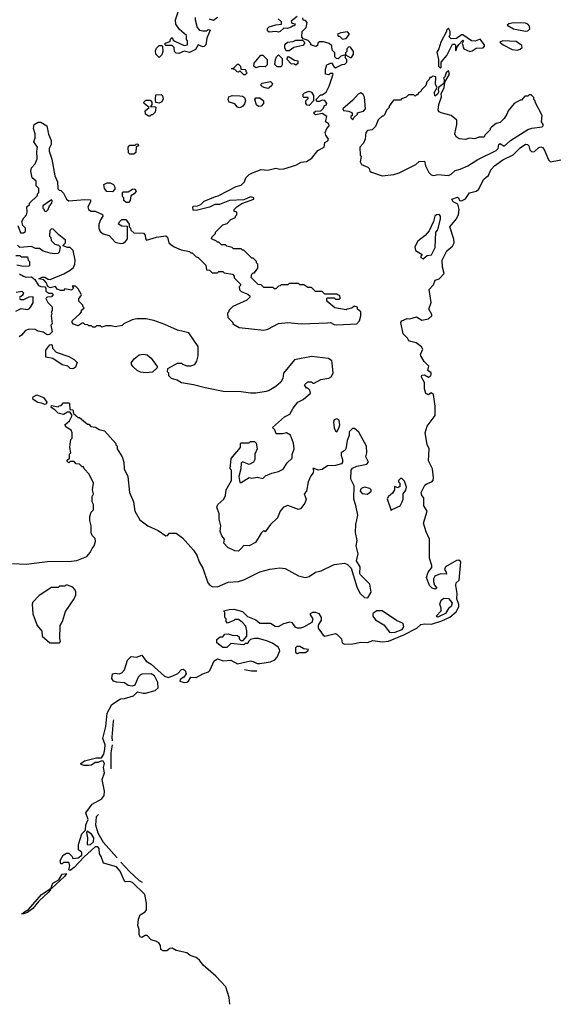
# Model space of a CAD drawing. Extents: x 2348354 to 2479840, y 460476 to 613653.
# Tile 283 of 305: x 2461985 to 2466006, y 566193 to 573605. Entities that reach past the tile are written whole.
import ezdxf

# ---------------------------------------------------------------- set-up
doc = ezdxf.new("R2010")
doc.units = 0

msp = doc.modelspace()

# ---------------------------------------------------------------- linework, layer by layer
at = {"layer": '0CON05XD'}
for points in [[(2463308.3, 573621.7), (2463307.5, 573605), (2463323.3, 573545), (2463340, 573525), (2463365, 573520), (2463395, 573520), (2463405, 573530), (2463420, 573525), (2463396.2, 573465), (2463387.5, 573415), (2463375, 573402), (2463365, 573401.2), (2463330, 573415), (2463309.3, 573380.7), (2463265, 573357.5), (2463225, 573367.5), (2463185, 573350), (2463165, 573352.5), (2463152.5, 573365), (2463150, 573395), (2463135, 573410), (2463085, 573410), (2463080, 573415), (2463081.7, 573428.3), (2463118.3, 573441.7), (2463121.7, 573458.3), (2463135, 573470), (2463141.7, 573451.7), (2463153, 573443), (2463225, 573410), (2463250, 573415), (2463250, 573445), (2463242.5, 573455), (2463242.5, 573485), (2463190, 573530), (2463160.5, 573570.5), (2463158, 573605), (2463180, 573665)], [(2463475, 573622.5), (2463445, 573600), (2463415, 573610)], [(2464075, 573630), (2464030, 573595), (2464035, 573580), (2464060, 573575), (2464055, 573560), (2464045, 573560), (2464031.7, 573548.3), (2464001.7, 573538.3), (2463975, 573540), (2463947.5, 573515), (2463935, 573511.2), (2463915, 573516), (2463865, 573511.2), (2463851.7, 573521.7), (2463852, 573538), (2463865, 573551.2), (2463915, 573567.5), (2463958.3, 573571.7), (2463958.3, 573588.3), (2463931.7, 573611.7)], [(2464217, 573403), (2464180, 573415), (2464180, 573425), (2464158.3, 573448.3), (2464121.7, 573461.7), (2464110, 573475), (2464113, 573517), (2464143.3, 573545), (2464150, 573585), (2464138.3, 573598.3), (2464121.7, 573601.7), (2464118.3, 573618.3)], [(2465795, 573517.9), (2465815, 573520.5), (2465829.4, 573535), (2465826.7, 573556.7), (2465815, 573571.2), (2465795, 573580), (2465705, 573582.5), (2465670, 573575), (2465657.5, 573565), (2465705, 573535.6), (2465795, 573517.9)], [(2464418.3, 573458.3), (2464445, 573463.3), (2464470, 573495), (2464455, 573512.5), (2464405, 573506.7), (2464380, 573495), (2464385, 573480), (2464395, 573480), (2464418.3, 573458.3)], [(2465155, 573240), (2465160, 573245), (2465160, 573285), (2465203.6, 573336.4), (2465245, 573420), (2465261.7, 573421.7), (2465270, 573415), (2465270, 573375), (2465275, 573370), (2465280, 573395), (2465293, 573417), (2465325, 573450), (2465330, 573445), (2465320, 573425), (2465332.5, 573385), (2465375.9, 573365.9), (2465395, 573370), (2465425, 573391.2), (2465477, 573393), (2465487.5, 573405), (2465486.1, 573416.1), (2465455, 573457.5), (2465416.7, 573443.3), (2465390, 573445), (2465325, 573490), (2465315, 573490), (2465277, 573463), (2465235, 573460), (2465220, 573475), (2465227.5, 573492.5), (2465227.5, 573515), (2465215, 573540), (2465200, 573525), (2465200, 573515), (2465157.5, 573435), (2465142.5, 573385), (2465128.3, 573361.7), (2465140, 573305), (2465140, 573255), (2465155, 573240)], [(2461970, 572055), (2461991.7, 572001.7), (2462015, 572000), (2462028.3, 572011.7), (2462030, 572035), (2462010, 572055), (2462002.5, 572085), (2462017, 572113), (2462037.5, 572135), (2462042.5, 572155), (2462040, 572195), (2462060, 572215), (2462060, 572225), (2462118.3, 572281.7), (2462120, 572295), (2462130, 572305), (2462130, 572335), (2462110, 572355), (2462108.3, 572388.3), (2462080, 572415), (2462070, 572465), (2462075, 572490), (2462100.7, 572519.3), (2462117, 572557), (2462113.3, 572615), (2462120, 572645), (2462092.5, 572685), (2462102.5, 572715), (2462102.5, 572745), (2462090, 572785), (2462093.6, 572816.4), (2462125, 572832.5), (2462145, 572832.5), (2462190, 572805), (2462203, 572743), (2462222.5, 572695), (2462222.5, 572665), (2462207.5, 572635), (2462207.5, 572615), (2462226.7, 572555), (2462250.7, 572430.7), (2462270, 572385), (2462271.7, 572331.7), (2462281.7, 572321.7), (2462295, 572320), (2462315, 572300), (2462337.5, 572255), (2462355, 572242.5), (2462475, 572252.5), (2462518.3, 572248.3), (2462517.5, 572235), (2462497.5, 572195), (2462502.5, 572175), (2462523, 572163), (2462555, 572162.5), (2462609.3, 572139.3), (2462612.5, 572125), (2462595, 572097.5), (2462582.5, 572065), (2462582.5, 572035), (2462591.7, 572011.7), (2462614.1, 571994.1), (2462660.5, 571980.5), (2462705, 571930), (2462745, 571921.2), (2462765, 571923.8), (2462783.3, 571935), (2462796.7, 571955), (2462798.3, 572048.3), (2462755, 572050), (2462730, 572065), (2462735, 572080), (2462755, 572100), (2462785, 572100), (2462810, 572065), (2462810, 572045), (2462820, 572035), (2462821.7, 572021.7), (2462845, 572000), (2462917, 571997), (2462931.7, 571981.7), (2462932.5, 571955), (2462940, 571945), (2463015, 571968.8), (2463087, 571977), (2463098.3, 571968.3), (2463110, 571925), (2463123, 571913), (2463150, 571895), (2463203, 571873), (2463265, 571860), (2463275, 571850), (2463285, 571850), (2463315, 571820), (2463330, 571815), (2463388.3, 571758.3), (2463391.7, 571721.7), (2463415, 571720), (2463435, 571700), (2463475, 571700), (2463485, 571710), (2463515, 571710), (2463525, 571700), (2463588.3, 571688.3), (2463600, 571675), (2463601.7, 571661.7), (2463650, 571615), (2463650, 571605), (2463640, 571595), (2463641.7, 571571.7), (2463655, 571560), (2463705, 571540), (2463720, 571525), (2463720, 571515), (2463697, 571493), (2463590, 571445), (2463560, 571415), (2463560, 571405), (2463550, 571395), (2463553, 571363), (2463590, 571325), (2463590, 571315), (2463638.3, 571288.3), (2463825, 571268.8), (2463855.9, 571274.1), (2463935, 571317.5), (2464005, 571326.7), (2464105, 571316.2), (2464303.6, 571323.6), (2464326.4, 571326.4), (2464355, 571310), (2464375, 571306.7), (2464525, 571316.7), (2464545, 571337.5), (2464556.1, 571376.1), (2464556.7, 571405), (2464530, 571425), (2464530, 571440), (2464505, 571447.5), (2464487, 571433), (2464453, 571427), (2464445, 571420), (2464360, 571435), (2464300, 571485), (2464300, 571505), (2464305, 571510), (2464355, 571510), (2464365, 571500), (2464395, 571500), (2464400, 571505), (2464398.3, 571528.3), (2464385, 571530), (2464375, 571540), (2464285, 571540), (2464265, 571560), (2464215, 571560), (2464185, 571590), (2464155, 571590), (2464125, 571610), (2464095, 571610), (2464085, 571620), (2464015, 571620), (2464005, 571610), (2463955, 571610), (2463948.3, 571601.7), (2463935, 571600), (2463915, 571580), (2463905, 571580), (2463895, 571590), (2463825, 571590), (2463805, 571610), (2463781.7, 571611.7), (2463730, 571665), (2463735, 571690), (2463745, 571700), (2463755, 571700), (2463780, 571735), (2463780, 571765), (2463770, 571775), (2463770, 571785), (2463745, 571810), (2463735, 571810), (2463675, 571870), (2463665, 571870), (2463655, 571880), (2463595, 571880), (2463585, 571890), (2463545, 571900), (2463535, 571910), (2463505, 571910), (2463485, 571930), (2463475, 571930), (2463468.3, 571938.3), (2463430, 571955), (2463431.7, 571968.3), (2463460, 571995), (2463460, 572005), (2463515, 572060), (2463548.3, 572071.7), (2463575, 572100), (2463610, 572115), (2463610, 572125), (2463620, 572135), (2463620, 572155), (2463601.7, 572161.7), (2463600, 572175), (2463620, 572195), (2463659.3, 572220.7), (2463750, 572255), (2463750, 572265), (2463725, 572272.5), (2463675, 572250), (2463565, 572243.3), (2463490, 572215), (2463455, 572213.3), (2463415, 572193.8), (2463315, 572167.5), (2463291.7, 572171.7), (2463290, 572195), (2463295, 572200), (2463325, 572202.5), (2463350, 572215), (2463375, 572240), (2463460, 572275), (2463481.7, 572278.3), (2463615, 572350), (2463655, 572360), (2463680, 572385), (2463690, 572415), (2463715, 572440), (2463738.3, 572451.7), (2463805, 572476.7), (2463855, 572472.5), (2463915, 572487.5), (2463945, 572480), (2463975, 572482.5), (2464065, 572510), (2464105, 572532.5), (2464145, 572536.7), (2464186.4, 572563.6), (2464230.7, 572619.3), (2464280, 572645), (2464285, 572680), (2464306.4, 572693.6), (2464312.5, 572705), (2464292.5, 572735), (2464287.5, 572755), (2464300, 572785), (2464317.5, 572805), (2464315, 572820), (2464290, 572835), (2464300, 572875), (2464265, 572900), (2464215, 572890), (2464200, 572905), (2464213, 572917), (2464255, 572920), (2464275, 572940), (2464281.7, 572958.3), (2464296.4, 572963.6), (2464300, 572975), (2464285, 572997.5), (2464265, 573000), (2464245, 572990), (2464225, 572990), (2464220, 573005), (2464251.7, 573038.3), (2464265, 573040), (2464295, 573060), (2464317.5, 573105), (2464347.5, 573195), (2464345, 573200), (2464325, 573200), (2464315, 573190), (2464290, 573195), (2464288.3, 573231.7), (2464300, 573265), (2464335, 573280), (2464351.7, 573251.7), (2464365, 573242.5), (2464415, 573267.5), (2464435, 573270), (2464450, 573285), (2464450, 573305), (2464440, 573315), (2464440, 573340), (2464405, 573330), (2464385, 573310), (2464371.7, 573311.7), (2464360, 573325), (2464360, 573355), (2464340, 573375), (2464337, 573407), (2464317, 573427), (2464275, 573437.5), (2464245, 573437.5), (2464231.7, 573428.3), (2464228.3, 573411.7), (2464217, 573403)], [(2463035, 573320), (2463010, 573345), (2463008.3, 573371.7), (2463015, 573390), (2463035, 573410), (2463055, 573410), (2463060, 573405), (2463062.5, 573365), (2463055, 573340), (2463035, 573320)], [(2464015, 573370), (2463991.7, 573371.7), (2463982.5, 573392.5), (2463983, 573417), (2464003, 573437), (2464045, 573440), (2464065, 573450), (2464115, 573450), (2464128.3, 573438.3), (2464130, 573425), (2464118.3, 573411.7), (2464050, 573395), (2464015, 573370)], [(2464485, 573320), (2464500, 573345), (2464500, 573365), (2464478.3, 573398.3), (2464465, 573400), (2464450, 573385), (2464450, 573365), (2464440, 573355), (2464440, 573340), (2464475, 573320), (2464485, 573320)], [(2465734.1, 573375.9), (2465755, 573382), (2465771.2, 573395), (2465769.7, 573409.7), (2465725, 573440.4), (2465625, 573445.6), (2465602.5, 573435), (2465627.5, 573415), (2465695, 573380), (2465734.1, 573375.9)], [(2463765, 573242.5), (2463750, 573255), (2463751.7, 573278.3), (2463801.7, 573338.3), (2463818.3, 573338.3), (2463850, 573305), (2463850, 573265), (2463835, 573250), (2463795, 573252.5), (2463765, 573242.5)], [(2463955, 573250), (2463925, 573250), (2463908.3, 573268.3), (2463912.5, 573305), (2463920, 573325), (2463935, 573340), (2463961.7, 573311.7), (2463962.5, 573265), (2463955, 573250)], [(2464065, 573262.5), (2464055, 573270), (2464031.7, 573271.7), (2464000, 573305), (2464000, 573315), (2464011.7, 573328.3), (2464055, 573300), (2464080, 573295), (2464080, 573275), (2464065, 573262.5)], [(2463685, 573190), (2463675, 573190), (2463645, 573220), (2463635, 573210), (2463623, 573213), (2463605, 573230), (2463580, 573235), (2463598.3, 573241.7), (2463625, 573270), (2463635, 573270), (2463650, 573255), (2463651.7, 573231.7), (2463685, 573230), (2463690, 573225), (2463690, 573215), (2463700, 573205), (2463685, 573190)], [(2464715, 572430), (2464805, 572440), (2464845, 572453.3), (2464970, 572515), (2464995, 572537.5), (2465035, 572540), (2465042.5, 572505), (2465066.7, 572455), (2465085, 572436.7), (2465105, 572431.2), (2465135, 572438.8), (2465215, 572432), (2465235, 572441.2), (2465265, 572470), (2465305, 572480), (2465362.5, 572505), (2465437.3, 572552.7), (2465575, 572621.4), (2465590.8, 572635), (2465594.4, 572665), (2465605, 572674), (2465635, 572652), (2465684.4, 572695.6), (2465815, 572778.8), (2465845, 572788.8), (2465921.7, 572798.3), (2465930, 572805), (2465930, 572815), (2465917.5, 572835), (2465922.5, 572885), (2465870, 572985), (2465870, 572995), (2465860, 573005), (2465858.3, 573018.3), (2465838.3, 573038.3), (2465825, 573040), (2465815, 573030), (2465791.7, 573028.3), (2465765, 573000), (2465755, 573000), (2465710, 572975), (2465665, 572920), (2465656.7, 572893.3), (2465635, 572860), (2465605, 572830), (2465575, 572822.5), (2465540, 572795), (2465530, 572785), (2465530, 572775), (2465490, 572735), (2465485, 572720), (2465445, 572720), (2465415, 572707.5), (2465375, 572712.5), (2465345, 572702.5), (2465297.5, 572707.5), (2465273.6, 572723.6), (2465262.5, 572745), (2465280, 572815), (2465278.3, 572848.3), (2465235, 572883.3), (2465160, 572905), (2465145, 572912.5), (2465138.8, 572925), (2465143, 572967), (2465163.6, 573023.6), (2465160.7, 573049.3), (2465182.5, 573092.5), (2465187.5, 573135), (2465222.5, 573195), (2465215, 573220), (2465197.5, 573205), (2465187.5, 573175), (2465177.5, 573165), (2465182.5, 573155), (2465180, 573125), (2465140, 573095), (2465137.5, 573075), (2465142.5, 573065), (2465132.5, 573045), (2465115, 573030), (2465107.5, 573055), (2465130, 573095), (2465118.3, 573118.3), (2465120, 573175), (2465095, 573180), (2465085, 573170), (2465075, 573170), (2465070, 573155), (2465053, 573137), (2465045, 573110), (2465010, 573075), (2465006.4, 573063.6), (2464990, 573055), (2464985, 573040), (2464975, 573040), (2464965, 573030), (2464955, 573040), (2464915, 573040), (2464897, 573023), (2464861.7, 573008.3), (2464855, 573000), (2464801.7, 572998.3), (2464770, 572955), (2464770, 572945), (2464750, 572925), (2464735, 572890), (2464725, 572880), (2464715, 572880), (2464685, 572850), (2464665, 572800), (2464640, 572775), (2464605, 572770), (2464593, 572757), (2464587.5, 572705), (2464576.7, 572675), (2464547.5, 572645), (2464550, 572585), (2464557.5, 572575), (2464550, 572535), (2464560, 572515), (2464607.5, 572495), (2464617.5, 572485), (2464622.5, 572465), (2464635, 572456.7), (2464715, 572430)], [(2463855, 573087.5), (2463835, 573092.5), (2463815, 573100), (2463800, 573115), (2463812.5, 573127.5), (2463875, 573140), (2463890, 573125), (2463885, 573110), (2463865, 573092.5), (2463855, 573087.5)], [(2463035, 572977.5), (2463011.7, 572981.7), (2463007.5, 573005), (2463011.7, 573038.3), (2463051.7, 573041.7), (2463060.7, 573030.7), (2463065, 573010), (2463055, 572987.5), (2463045, 572982.5), (2463035, 572977.5)], [(2463645, 572942.2), (2463625, 572947.1), (2463605, 572971.4), (2463563.7, 572983.7), (2463555.6, 573005), (2463562, 573025), (2463585, 573033.3), (2463645, 573031.1), (2463665, 573028.5), (2463679.1, 573019.1), (2463685.6, 572995), (2463678.9, 572971.1), (2463666.2, 572953.8), (2463645, 572942.2)], [(2464165, 572960), (2464151.7, 572961.7), (2464140, 572975), (2464140, 572995), (2464158.3, 573011.7), (2464158.3, 573018.3), (2464125, 573020), (2464120, 573025), (2464120, 573045), (2464130, 573055), (2464165, 573066.7), (2464185, 573060), (2464200, 573035), (2464200, 572995), (2464165, 572960)], [(2464495, 572850), (2464501.7, 572868.3), (2464530, 572895), (2464530, 572905), (2464575, 572916.7), (2464590, 572935), (2464582.7, 573022.7), (2464572.5, 573042.5), (2464555, 573053.8), (2464535, 573043.8), (2464495, 573000), (2464420, 572935), (2464425, 572922.5), (2464465, 572917.5), (2464490, 572905), (2464490, 572885), (2464480, 572875), (2464480, 572865), (2464495, 572850)], [(2462965, 572880), (2462955, 572880), (2462932.5, 572895), (2462931.7, 572918.3), (2462960, 572945), (2462923, 572973), (2462920, 572985), (2462935, 573000), (2462968.3, 572998.3), (2462980, 572985), (2462980, 572965), (2462971.7, 572951.7), (2463005, 572950), (2463010, 572945), (2463005, 572910), (2462985, 572890), (2462975, 572890), (2462965, 572880)], [(2463785, 572952.5), (2463770, 572965), (2463758, 573005), (2463765, 573016.7), (2463795, 573017.5), (2463823.3, 572995), (2463823.3, 572975), (2463805, 572953.8), (2463785, 572952.5)], [(2462845, 572593.3), (2462815, 572593.3), (2462803.9, 572603.9), (2462803.6, 572646.4), (2462815, 572660), (2462855, 572660), (2462861.7, 572668.3), (2462875, 572670), (2462880, 572655), (2462861.7, 572648.3), (2462860, 572605), (2462845, 572593.3)], [(2463140, 568665), (2463176.1, 568683.9), (2463205, 568712.5), (2463217, 568717), (2463232.5, 568705), (2463239.3, 568680.7), (2463222.5, 568655), (2463195, 568637.5), (2463192.5, 568625), (2463224.7, 568614.7), (2463245, 568617.8), (2463257.1, 568625), (2463274.1, 568655.9), (2463315, 568654.1), (2463365, 568681.2), (2463406.9, 568695), (2463417.7, 568705), (2463450.3, 568779.7), (2463475, 568793.8), (2463518.3, 568778.3), (2463575, 568784.5), (2463625, 568755.3), (2463725, 568778.1), (2463745, 568774.6), (2463775, 568757.9), (2463795, 568758.1), (2463875, 568770.4), (2463907.5, 568785), (2463924.4, 568805), (2463946.2, 568855), (2463943.9, 568863.9), (2463931.7, 568881.7), (2463890.7, 568910.7), (2463845, 568930), (2463785, 568946.7), (2463755, 568947.5), (2463725, 568940), (2463710, 568925), (2463705, 568910), (2463685, 568910), (2463675, 568900), (2463575, 568910), (2463545, 568880), (2463515, 568880), (2463470, 568915), (2463471.7, 568938.3), (2463495, 568960), (2463515, 568960), (2463531.7, 568978.3), (2463555, 568982.5), (2463585, 568972.5), (2463625, 568970), (2463638.3, 568958.3), (2463640, 568945), (2463651.7, 568931.7), (2463668.3, 568931.7), (2463697, 568963), (2463696.7, 569005), (2463688.3, 569038.3), (2463660.7, 569070.7), (2463635, 569090), (2463605, 569090), (2463598.3, 569081.7), (2463551.7, 569061.7), (2463540, 569075), (2463540, 569095), (2463530, 569105), (2463530, 569145), (2463520, 569155), (2463564.1, 569165.9), (2463597.7, 569167.7), (2463665, 569150), (2463702.5, 569112.5), (2463765, 569088.1), (2463795, 569063.3), (2463875, 569062.5), (2463910.5, 569040.5), (2463935, 569036.2), (2463975, 569059.2), (2464023, 569073), (2464035, 569067.5), (2464057.5, 569035), (2464075, 569026.7), (2464103.6, 569026.4), (2464125, 569033.3), (2464189.5, 569070.5), (2464196.2, 569095), (2464177.5, 569125), (2464177.5, 569135), (2464194.4, 569145.6), (2464215, 569145.6), (2464238.6, 569135), (2464256.9, 569105), (2464257.5, 569085), (2464235, 569047.5), (2464234.1, 569024.1), (2464270.7, 568970.7), (2464285, 568964), (2464365, 568983.3), (2464375, 568980), (2464410, 568945), (2464414.2, 568915), (2464433.4, 568903.4), (2464495, 568905.8), (2464555, 568919.1), (2464605, 568917.4), (2464645, 568930.4), (2464715, 568922.5), (2464765, 568927.2), (2464879.6, 568975), (2464976.4, 569025), (2465008.3, 569051.7), (2465035, 569056.9), (2465088, 569055), (2465165, 569080.4), (2465225, 569108.5), (2465275, 569148.1), (2465292.9, 569185), (2465293.1, 569203.1), (2465279.6, 569245), (2465280.6, 569285), (2465270.3, 569345), (2465274.6, 569365.4), (2465295.8, 569385), (2465310, 569525), (2465295, 569537.3), (2465276.1, 569533.9), (2465194.5, 569485.5), (2465186, 569465), (2465198.8, 569445), (2465200, 569430), (2465155, 569432.9), (2465114.2, 569415.8), (2465103.6, 569396.4), (2465103.3, 569375), (2465109.3, 569349.3), (2465127.5, 569325), (2465115, 569317.5), (2465092.5, 569325), (2465074, 569345), (2465049.2, 569405), (2465062.9, 569445), (2465089.4, 569480.6), (2465090.8, 569495), (2465072.1, 569552.1), (2465071.9, 569695), (2465048.9, 569748.9), (2465028.9, 569815), (2465056, 569905), (2465030.8, 569945), (2465030, 570005), (2465015, 570023.3), (2465010, 570045), (2465038.3, 570101.7), (2465055, 570114), (2465090, 570125), (2465100.5, 570139.5), (2465102.2, 570155), (2465094.4, 570225), (2465065.4, 570285), (2465069.2, 570375), (2465055, 570407.5), (2465040.9, 570495), (2465054.6, 570545), (2465115.6, 570625), (2465116.4, 570695), (2465103.9, 570783.9), (2465085, 570796.2), (2465065, 570781.2), (2465045, 570791.2), (2465036, 570825), (2465036.2, 570875), (2465013.3, 570915), (2465015, 570930), (2465035, 570932.5), (2465065, 570913.3), (2465083.3, 570925), (2465086.2, 570935), (2465085, 570947.5), (2465060, 570965), (2465067.5, 570997.5), (2465031.7, 571031.7), (2465008, 571075), (2465006.2, 571085), (2465023.3, 571125), (2465011.7, 571141.7), (2464971.2, 571171.2), (2464931.7, 571181.7), (2464918.3, 571188.3), (2464907.5, 571207.5), (2464875, 571240), (2464857.5, 571325), (2464865, 571337.5), (2464903.6, 571356.4), (2464925, 571353.8), (2464975, 571368), (2465015, 571344), (2465065, 571352), (2465090, 571375), (2465090, 571385), (2465066.7, 571425), (2465085.8, 571475), (2465070, 571575), (2465102.1, 571607.9), (2465115, 571643.3), (2465145.8, 571654.2), (2465182.5, 571695), (2465171.2, 571741.2), (2465169.2, 571795), (2465203.1, 571865), (2465245, 571900), (2465258.5, 571925), (2465255, 571953.3), (2465225.5, 572045), (2465277.5, 572105), (2465292.3, 572137.7), (2465297.5, 572175), (2465286.4, 572216.4), (2465251.2, 572235), (2465240, 572255), (2465285, 572268.8), (2465292.5, 572265), (2465300, 572245), (2465315, 572241.2), (2465345, 572255.8), (2465375, 572302.5), (2465425.5, 572314.5), (2465442.6, 572327.4), (2465483.3, 572405), (2465499.3, 572419.3), (2465517.1, 572432.9), (2465535.5, 572474.5), (2465562.9, 572505), (2465625, 572551.2), (2465703.2, 572586.8), (2465755, 572640), (2465795, 572666.9), (2465812.5, 572665), (2465822.5, 572655), (2465830, 572625), (2465845, 572610), (2465865, 572612.5), (2465896.1, 572643.9), (2465912.7, 572647.3), (2465925, 572642.5), (2465937.6, 572627.6), (2465969.6, 572549.6), (2465985, 572534.3), (2466115, 572560.9)], [(2462685, 572310), (2462641.7, 572311.7), (2462623, 572333), (2462620, 572365), (2462645, 572376.7), (2462666.4, 572376.4), (2462692.5, 572365), (2462702.5, 572345), (2462701.7, 572328.3), (2462685, 572310)], [(2462788.3, 572228.3), (2462770, 572245), (2462770, 572265), (2462760, 572275), (2462760, 572305), (2462765, 572310), (2462801.7, 572308.3), (2462835, 572330), (2462851.7, 572331.7), (2462862.5, 572315), (2462846.4, 572293.6), (2462821.7, 572278.3), (2462817.5, 572245), (2462805, 572230), (2462788.3, 572228.3)], [(2462185, 572160), (2462200, 572175), (2462210, 572205), (2462227.5, 572225), (2462230, 572245), (2462225, 572250), (2462160, 572205), (2462160, 572185), (2462170, 572175), (2462170, 572165), (2462185, 572160)], [(2465025, 571804.4), (2465055, 571830), (2465086.7, 571835), (2465115, 571890), (2465120, 572005), (2465136.4, 572023.6), (2465156, 572105), (2465156.2, 572125), (2465145, 572137.5), (2465125, 572136.7), (2465113.9, 572126.1), (2465102.5, 572085), (2465070, 572015), (2465039.3, 571980.7), (2464985, 571937.5), (2464962.5, 571895), (2464967, 571867), (2465018.3, 571838.3), (2465007.5, 571825), (2465008.8, 571815), (2465025, 571804.4)], [(2464045, 570680), (2464080, 570725), (2464120, 570745), (2464177, 570793), (2464170, 570815), (2464155, 570830), (2464145, 570830), (2464130, 570855), (2464155, 570880), (2464185, 570880), (2464195, 570870), (2464205, 570870), (2464255, 570897.5), (2464315, 570907.5), (2464333, 570917), (2464346.2, 570943.8), (2464340.7, 571020.7), (2464335.8, 571035.8), (2464312.5, 571055), (2464185, 571070), (2464056.4, 571043.6), (2463972.5, 570945), (2463967.5, 570905), (2463953, 570877), (2463915, 570842.5), (2463865, 570813.3), (2463843, 570807), (2463765, 570793.3), (2463725, 570793.3), (2463653, 570803), (2463517, 570807), (2463383.6, 570833.6), (2463295, 570857.5), (2463205, 570872.5), (2463171.7, 570891.7), (2463130, 570905), (2463110, 570925), (2463110, 570945), (2463100, 570955), (2463101.7, 570978.3), (2463175, 571020), (2463205, 571020), (2463211.7, 571011.7), (2463245, 571000), (2463275, 571000), (2463305, 571010), (2463320, 571035), (2463330, 571075), (2463330, 571145), (2463258.3, 571248.3), (2463175, 571267.5), (2463079.5, 571309.5), (2462995, 571340), (2462935, 571353.8), (2462867, 571353), (2462833.6, 571346.4), (2462770, 571315), (2462757, 571303), (2462705, 571292.5), (2462675, 571300), (2462635, 571300), (2462605, 571290), (2462595, 571300), (2462565, 571300), (2462555, 571290), (2462535, 571290), (2462525, 571300), (2462505, 571300), (2462498.3, 571308.3), (2462475, 571310), (2462465, 571320), (2462455, 571320), (2462425, 571300), (2462391.7, 571311.7), (2462380, 571325), (2462381.7, 571338.3), (2462438.3, 571391.7), (2462450, 571405), (2462451.7, 571418.3), (2462470, 571435), (2462460, 571445), (2462460, 571455), (2462430, 571485), (2462430, 571505), (2462447, 571523), (2462450, 571535), (2462425, 571580), (2462405, 571600), (2462381.7, 571598.3), (2462390, 571585), (2462375, 571570), (2462325, 571580), (2462315, 571567.5), (2462295, 571566.7), (2462267, 571577), (2462255, 571597.5), (2462215, 571586.7), (2462196.2, 571596.2), (2462185, 571627.5), (2462166.7, 571646.7), (2462130, 571655), (2462155, 571666.7), (2462173.9, 571666.1), (2462200.5, 571650.5), (2462215, 571649.2), (2462317.1, 571692.9), (2462365, 571718.6), (2462390.3, 571739.7), (2462400, 571765), (2462402, 571795), (2462388.3, 571868.3), (2462365, 571890), (2462345, 571890), (2462311.7, 571901.7), (2462311.7, 571908.3), (2462330, 571925), (2462330, 571945), (2462280, 571985), (2462238.3, 572028.3), (2462225, 572030), (2462211.7, 572018.3), (2462210, 571975), (2462220, 571965), (2462221.7, 571941.7), (2462250, 571915), (2462277, 571907), (2462290, 571895), (2462283.3, 571855), (2462272.5, 571845), (2462245, 571841.2), (2462215, 571846.2), (2462163, 571863), (2462135, 571882.5), (2462105, 571882.5), (2462073, 571897), (2461985, 571890), (2461968.3, 571908.3)], [(2461955, 571830), (2461985, 571830), (2461995, 571820), (2462045, 571820), (2462050, 571795), (2462060, 571785), (2462060, 571755), (2462055, 571750), (2462015, 571747.5), (2461963, 571757)], [(2461982.9, 571692.9), (2462015, 571673.3), (2462035, 571667.5), (2462075, 571670), (2462098.3, 571648.3), (2462126.7, 571605), (2462145, 571596.2), (2462173.6, 571593.6), (2462182.5, 571585), (2462181.7, 571561.7), (2462205, 571547.5), (2462227, 571547), (2462237, 571537), (2462225, 571517.5), (2462193, 571517), (2462182.5, 571505), (2462197.5, 571475), (2462226.4, 571446.4), (2462230, 571435), (2462230, 571415), (2462222.5, 571405), (2462227.5, 571395), (2462222.5, 571375), (2462230, 571315), (2462220, 571305), (2462230, 571255), (2462210, 571235), (2462193, 571233), (2462161.7, 571251.7), (2462125, 571260), (2462102.5, 571272.5), (2462056.4, 571276.4), (2462030, 571265), (2462000, 571230), (2461981.7, 571218.3)], [(2461982.5, 571515), (2462010, 571535), (2462017, 571547), (2462005, 571560), (2461958.3, 571551.7)], [(2461955, 571410), (2461995, 571430), (2462045, 571422.5), (2462059.3, 571430.7), (2462070.7, 571449.3), (2462086.4, 571473.6), (2462087.5, 571517.5), (2462053.9, 571516.1), (2462015, 571496.7), (2461995, 571496.7), (2461984, 571504)], [(2462385, 570976.7), (2462365, 570980), (2462347, 570997), (2462305, 571007.5), (2462233.9, 571053.9), (2462183.3, 571063.3), (2462183, 571117), (2462211.7, 571158.3), (2462225, 571160), (2462230, 571155), (2462233, 571133), (2462261.2, 571101.2), (2462355, 571070), (2462395, 571047.5), (2462417.5, 571025), (2462405, 570990), (2462395, 570982.5), (2462385, 570976.7)], [(2462935, 570946.7), (2462895, 570952.5), (2462870, 570965), (2462840.7, 570990.7), (2462828.3, 571008.3), (2462827.5, 571025), (2462847, 571053), (2462885, 571082.5), (2462915, 571086.7), (2462945, 571082.5), (2462976.4, 571056.4), (2463020, 570995), (2463020, 570985), (2462985, 570952.5), (2462935, 570946.7)], [(2462175, 570707.5), (2462149.3, 570719.3), (2462122.9, 570722.9), (2462087.5, 570745), (2462083.3, 570755), (2462087.5, 570765), (2462115, 570780), (2462165, 570760), (2462190, 570725), (2462185, 570710), (2462175, 570707.5)], [(2461931.7, 569511.7), (2462035, 569506.2), (2462195, 569526.2), (2462375, 569528.8), (2462415, 569533.8), (2462490, 569565), (2462517, 569593), (2462530, 569625), (2462547.5, 569645), (2462557, 569677), (2462555, 569700), (2462531.7, 569721.7), (2462523, 569743), (2462522.5, 569795), (2462512.5, 569835), (2462512.5, 569865), (2462523, 569897), (2462540, 569915), (2462540, 569955), (2462530, 569975), (2462530, 570015), (2462540, 570035), (2462532.5, 570065), (2462540, 570115), (2462507.5, 570185), (2462470, 570225), (2462465, 570240), (2462455, 570240), (2462435, 570260), (2462411.7, 570261.7), (2462395, 570280), (2462365, 570280), (2462355, 570270), (2462341.7, 570281.7), (2462341.7, 570288.3), (2462360, 570305), (2462360, 570335), (2462370, 570345), (2462362.5, 570385), (2462365, 570410), (2462370, 570445), (2462380, 570455), (2462380, 570495), (2462372.5, 570515), (2462335, 570536.7), (2462324, 570555), (2462360, 570585), (2462380, 570625), (2462365, 570650), (2462345, 570650), (2462315, 570633.8), (2462275, 570642), (2462248.8, 570668.8), (2462222.5, 570685), (2462225, 570700), (2462275, 570690), (2462281.7, 570698.3), (2462298.3, 570701.7), (2462315, 570720), (2462355, 570720), (2462360, 570715), (2462361.7, 570671.7), (2462385, 570667.5), (2462391.7, 570641.7), (2462425, 570610), (2462435, 570610), (2462495, 570560), (2462505, 570560), (2462521.7, 570541.7), (2462557, 570537), (2462585, 570520), (2462625, 570510), (2462710, 570415), (2462710, 570405), (2462720, 570395), (2462720, 570375), (2462757.5, 570315), (2462770, 570275), (2462772.5, 570225), (2462800, 570165), (2462812.5, 570045), (2462842.5, 569975), (2462852.5, 569905), (2462890.7, 569840.7), (2462950, 569795), (2463028.8, 569758.8), (2463085, 569720), (2463098.3, 569721.7), (2463115, 569740), (2463165, 569740), (2463212.5, 569705), (2463295, 569612.5), (2463320, 569575), (2463336.7, 569525), (2463364, 569475), (2463402.9, 569365), (2463417.8, 569347.8), (2463435, 569339.2), (2463475, 569336), (2463555, 569370), (2463633, 569377), (2463675, 569388.6), (2463795, 569448.9), (2463870.3, 569469.7), (2463945, 569478.6), (2463985, 569474.2), (2464085, 569418.6), (2464135, 569406.2), (2464165, 569413.3), (2464215, 569446.2), (2464257.5, 569455), (2464355, 569503.8), (2464433.6, 569513.6), (2464455, 569503.3), (2464482.5, 569475), (2464525.9, 569335.9), (2464548, 569288), (2464584.3, 569254.3), (2464608.3, 569251.7), (2464633.3, 569295), (2464622.5, 569355), (2464552.5, 569425), (2464547.5, 569435), (2464550, 569485), (2464521.7, 569531.7), (2464536.2, 569585), (2464520, 569645), (2464528.8, 569685), (2464516.2, 569745), (2464518.8, 569805), (2464533.3, 569875), (2464518, 569948), (2464504, 569995), (2464506.1, 570096.1), (2464481.2, 570145), (2464482.5, 570215), (2464491.7, 570228.3), (2464526.1, 570243.9), (2464600.7, 570259.3), (2464612.5, 570275), (2464592.5, 570315), (2464600, 570345), (2464597.5, 570395), (2464539.3, 570499.3), (2464507, 570527), (2464493, 570527), (2464468.3, 570501.7), (2464467.5, 570475), (2464453, 570437), (2464442.5, 570375), (2464437.5, 570365), (2464407.5, 570345), (2464406.7, 570325), (2464416.7, 570295), (2464416.4, 570273.6), (2464409.3, 570260.7), (2464365, 570248.8), (2464305, 570246.7), (2464265, 570220), (2464235, 570213.3), (2464205, 570227.5), (2464193, 570227), (2464200, 570215), (2464197.5, 570195), (2464179.3, 570170.7), (2464158.8, 570125), (2464146.7, 570055), (2464127.5, 570035), (2464143.3, 569995), (2464133.3, 569965), (2464102.5, 569925), (2464085, 569916.7), (2464005, 569948.8), (2463972.5, 569935), (2463947.5, 569905), (2463927.5, 569855), (2463876.1, 569803.9), (2463835, 569750), (2463825, 569760), (2463805, 569740), (2463761.7, 569668.3), (2463715, 569643.3), (2463674.2, 569645.8), (2463651.7, 569621.7), (2463635, 569603.3), (2463605, 569606.7), (2463552.7, 569632.7), (2463523.3, 569665), (2463528.8, 569695), (2463508.8, 569718.8), (2463496.2, 569755), (2463501.2, 569795), (2463488.8, 569845), (2463488.8, 569885), (2463470, 569935), (2463477.5, 569955), (2463522.5, 569995), (2463537, 570023), (2463540, 570065), (2463580, 570135), (2463580, 570215), (2463570, 570225), (2463578.3, 570301.7), (2463650, 570385), (2463650, 570415), (2463655, 570420), (2463715, 570420), (2463725, 570430), (2463755, 570430), (2463766.7, 570416.7), (2463773.3, 570375), (2463756.7, 570335), (2463756.1, 570293.9), (2463747.5, 570275), (2463715, 570257.5), (2463665, 570277.5), (2463653, 570267), (2463652.5, 570225), (2463636.7, 570165), (2463645, 570120), (2463655, 570120), (2463715, 570157.5), (2463735, 570153.3), (2463775, 570160.8), (2463818, 570152), (2463838.3, 570171.7), (2463885, 570191.2), (2463935, 570203.3), (2463969.3, 570220.7), (2464000.7, 570269.3), (2464037, 570303), (2464037, 570333), (2464052.5, 570375), (2464047, 570417), (2464025, 570476.2), (2463995, 570493.8), (2463965, 570487.5), (2463918.3, 570488.3), (2463907, 570517), (2463890, 570535), (2463980, 570615), (2464020, 570635), (2464045, 570680)], [(2464375, 570502.5), (2464390.8, 570529.2), (2464397.1, 570555), (2464391.5, 570591.5), (2464375, 570600.5), (2464355, 570591.9), (2464350, 570575), (2464355, 570532.5), (2464365, 570510), (2464375, 570502.5)], [(2464785, 569910), (2464791.7, 569918.3), (2464852.5, 569945), (2464866.7, 569975), (2464873.6, 569996.4), (2464873.3, 570035), (2464895, 570062.5), (2464898.8, 570085), (2464885, 570130), (2464865, 570150), (2464855, 570150), (2464840, 570135), (2464840, 570125), (2464850, 570115), (2464848.3, 570091.7), (2464835, 570080), (2464810, 570090), (2464810, 570065), (2464795, 570040), (2464763.6, 570016.4), (2464753, 569997), (2464785, 569910)], [(2464605, 570032.5), (2464632.5, 570055), (2464632.5, 570065), (2464622.5, 570075), (2464585, 570085.7), (2464562.2, 570077.8), (2464552.7, 570067.3), (2464551.2, 570055), (2464565, 570038), (2464605, 570032.5)], [(2462213, 568913), (2462285, 568913.3), (2462292.5, 568925), (2462286.4, 568946.4), (2462290, 569045), (2462307.1, 569075), (2462330.9, 569149.1), (2462396.2, 569245), (2462408.8, 569275), (2462409.3, 569299.3), (2462399.3, 569319.3), (2462385, 569332.5), (2462345, 569347.5), (2462332.5, 569347.5), (2462325, 569340), (2462285, 569340), (2462275, 569330), (2462225, 569330), (2462130.7, 569269.3), (2462085, 569220), (2462080, 569205), (2462083.6, 569133.6), (2462117.5, 569045), (2462151.7, 569001.7), (2462153.3, 568965), (2462213, 568913)], [(2465135, 569107.5), (2465124, 569115), (2465160, 569155), (2465161.2, 569175), (2465151.2, 569205), (2465160, 569235), (2465179.7, 569250.3), (2465215, 569247.5), (2465242.5, 569215), (2465235, 569187.5), (2465217, 569173), (2465192.5, 569135), (2465145, 569111.2), (2465135, 569107.5)], [(2464785, 568990.6), (2464815, 568994.6), (2464866.7, 569015), (2464879.4, 569035), (2464875, 569060), (2464823, 569083), (2464715, 569156), (2464675.9, 569154.1), (2464646.7, 569135), (2464646.2, 569115), (2464666.8, 569086.8), (2464728.3, 569048.3), (2464771.2, 568995), (2464785, 568990.6)], [(2464075, 568833.3), (2464095, 568842), (2464135, 568841.1), (2464156.7, 568855), (2464160, 568865), (2464125, 568870), (2464095, 568887.5), (2464073, 568887), (2464063, 568877), (2464062.5, 568845), (2464075, 568833.3)], [(2463569.6, 566192.9), (2463563.6, 566245), (2463537.3, 566325), (2463463.6, 566403.6), (2463367.7, 566487.7), (2463340.8, 566525), (2463314.3, 566545), (2463270.1, 566560.1), (2463245, 566580), (2463165, 566598.2), (2463135, 566616.1), (2463117.4, 566612.6), (2463095, 566594.3), (2463065.6, 566595.6), (2463047.5, 566605), (2463045.7, 566635), (2463033.3, 566655), (2463016.1, 566666.1), (2462975, 566677.3), (2462945, 566710), (2462930, 566710), (2462905, 566696), (2462895, 566698.8), (2462885.8, 566715), (2462884.4, 566755), (2462875.6, 566785), (2462879.4, 566835), (2462893.8, 566866.2), (2462929.9, 566890.1), (2462940, 566905), (2462940.4, 566955), (2462928.3, 567018.3), (2462835, 567108.9), (2462815, 567117.9), (2462785, 567114.2), (2462775, 567120), (2462741.1, 567195), (2462715, 567227.3), (2462616.2, 567256.2), (2462600, 567305), (2462585.6, 567325.6), (2462585, 567365.6), (2462575, 567378.1), (2462555, 567378.2), (2462468.5, 567301.5), (2462395, 567221.8), (2462365, 567200), (2462356.2, 567205), (2462363.1, 567235), (2462355, 567260), (2462315, 567260), (2462305, 567250), (2462295, 567250), (2462290, 567275), (2462312.5, 567315), (2462338.3, 567331.7), (2462355, 567330), (2462380, 567305), (2462385, 567290), (2462425, 567296), (2462454.2, 567315), (2462453.8, 567335), (2462427.5, 567355), (2462427.5, 567395), (2462453.3, 567475), (2462480, 567505), (2462483.8, 567545), (2462501.1, 567585), (2462483.8, 567635), (2462531.1, 567698.9), (2462605, 567739.1), (2462622.1, 567765), (2462625, 567797.5), (2462605.6, 567885), (2462623.3, 567935), (2462616, 567975), (2462623.5, 568005), (2462615, 568024.3), (2462605, 568025.8), (2462575, 568014.2), (2462555, 568013.8), (2462526, 567994), (2462505, 567990), (2462470.3, 567990.3), (2462448.3, 567998.3), (2462446.7, 568005), (2462472.5, 568025), (2462562.8, 568047.2), (2462600.8, 568049.2), (2462620.3, 568075), (2462627.2, 568112.8), (2462630, 568145), (2462611.8, 568195), (2462635.2, 568285), (2462645.2, 568384.8), (2462679.7, 568450.3), (2462745, 568492.9), (2462775, 568494.2), (2462843.3, 568515), (2462874, 568546), (2462915, 568534.3), (2462933.8, 568535), (2463005.7, 568555), (2463029.6, 568575), (2463026.2, 568615), (2463016.2, 568635), (2463000, 568665), (2462975, 568680), (2462905, 568677.5), (2462895, 568672.5), (2462877.5, 568655), (2462852.5, 568595), (2462835, 568586.7), (2462802.7, 568592.7), (2462775, 568612.5), (2462715, 568616.7), (2462692.5, 568625), (2462680, 568645), (2462685, 568680), (2462703.8, 568686.2), (2462735, 568681.2), (2462755, 568687.5), (2462775, 568710), (2462796.4, 568783.6), (2462825, 568810), (2462865, 568806.7), (2462905, 568820), (2462938, 568775), (2462975, 568754.2), (2463075, 568662), (2463105, 568653.3), (2463140, 568665)], [(2463772, 568700.6), (2463731.3, 568701.3), (2463679.5, 568710.5)], [(2462691.5, 568333.2), (2462688.3, 568325), (2462679.3, 568205), (2462682.8, 568176.1)], [(2462681.1, 568145.6), (2462671, 568085), (2462671.8, 567964.3)], [(2462579.1, 567621.1), (2462561.6, 567605), (2462557, 567545), (2462574.1, 567484.1), (2462613.8, 567413.8), (2462719.1, 567295.5)], [(2462515, 567392.5), (2462541.8, 567415), (2462543.1, 567445), (2462525, 567474.4), (2462493, 567497), (2462487.5, 567485), (2462496, 567445), (2462492.5, 567395), (2462515, 567392.5)], [(2462748, 567263), (2462811.6, 567191.6), (2462884.2, 567124.2), (2462907.2, 567112.5)], [(2462225, 567064.2), (2462220, 567065), (2462235.7, 567105), (2462279.4, 567130.6), (2462305, 567173.1), (2462337.7, 567177.7), (2462323.1, 567155), (2462225, 567064.2)], [(2462015, 566874.6), (2462000, 566875), (2462013, 566877), (2462014, 566885), (2462052.2, 566907.8), (2462150.2, 567019.8), (2462215, 567062.5), (2462217.1, 567055), (2462200.6, 567035), (2462130, 566970), (2462085, 566914.6), (2462045, 566884.6), (2462015, 566874.6)]]:
    msp.add_lwpolyline(points, dxfattribs=at)

doc.saveas('drawing.dxf')
